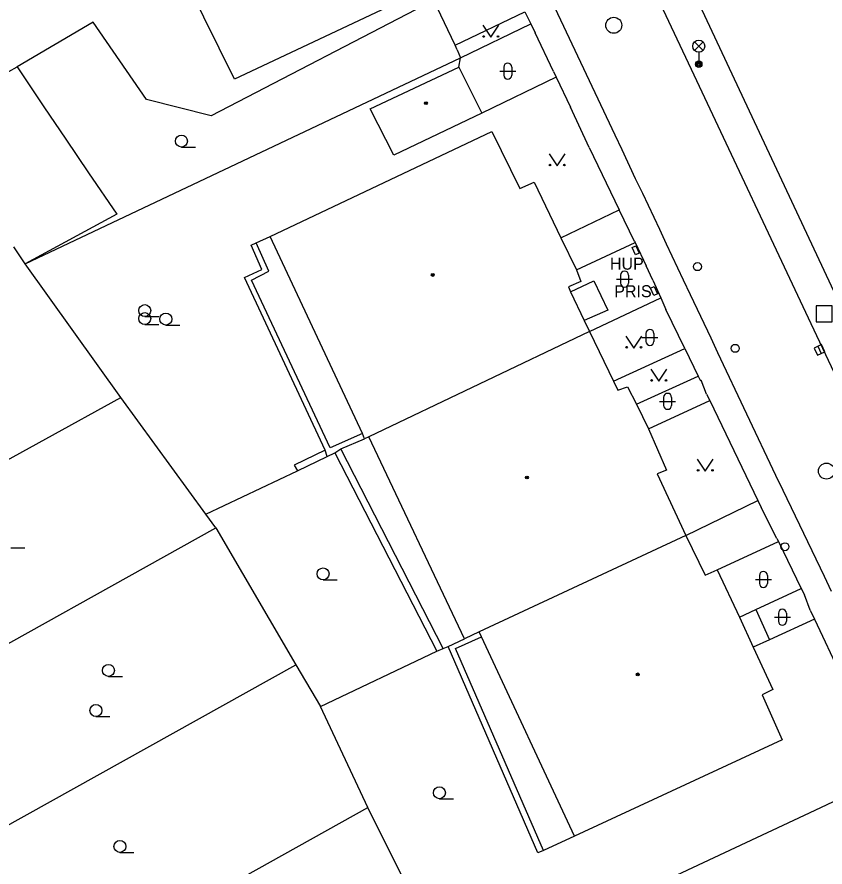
# Model space of a CAD drawing. Extents: x -600391 to -599491, y -1160176 to -1159402.
# Drawn here: x -600155.8 to -600105.3, y -1159966.2 to -1159913 of the extents above; entities that cross this region are included whole.
import ezdxf

# ---------------------------------------------------------------- set-up
doc = ezdxf.new("R2010")
doc.units = 0
for name, color, linetype in [('Level 10', 7, 'Continuous'), ('Level 11', 7, 'Continuous'), ('Level 24', 7, 'Continuous'), ('Level 26', 7, 'Continuous'), ('Level 27', 7, 'Continuous'), ('Level 28', 7, 'Continuous'), ('Level 31', 7, 'Continuous'), ('Level 33', 7, 'Continuous'), ('Level 36', 7, 'Continuous'), ('Level 39', 7, 'Continuous'), ('Level 41', 7, 'Continuous'), ('Level 5', 7, 'Continuous'), ('Level 51', 7, 'Continuous'), ('Level 52', 7, 'Continuous'), ('Level 7', 7, 'Continuous'), ('Level 8', 7, 'Continuous')]:
    doc.layers.add(name, color=color, linetype=linetype)

msp = doc.modelspace()

# ---------------------------------------------------------------- linework, layer by layer
at = {"layer": 'Level 10'}
for points in [[(-600071.58, -1160004.56), (-600074.02, -1159999.43), (-600074.45, -1159998.52), (-600074.47, -1159998.48), (-600076.23, -1159994.94), (-600085.32, -1159976), (-600093.09, -1159959.77), (-600093.53, -1159958.86), (-600094.14, -1159957.58), (-600095.45, -1159954.8), (-600095.87, -1159953.88), (-600101.22, -1159942.6), (-600106.14, -1159932.2), (-600113.47, -1159916.63), (-600122.99, -1159896.48), (-600123.44, -1159895.57), (-600125.12, -1159891.94), (-600125.57, -1159891), (-600140.99, -1159858.37), (-600141.04, -1159858.27), (-600150.62, -1159837.99), (-600151.01, -1159837.1), (-600151.13, -1159836.82)], [(-600123.98, -1159908.62), (-600118.43, -1159920.37), (-600118, -1159921.3), (-600117.15, -1159923.1), (-600116.71, -1159924.03), (-600115.64, -1159926.28), (-600115.22, -1159927.19), (-600114.15, -1159929.45), (-600113.71, -1159930.36), (-600112.43, -1159933.08), (-600112, -1159934), (-600108.37, -1159941.67), (-600107.92, -1159942.6), (-600105.33, -1159947.99), (-600104.9, -1159948.93)]]:
    msp.add_lwpolyline(points, dxfattribs=at)
at = {"layer": 'Level 11'}
for points in [[(-600128.43, -1159914.77), (-600124.06, -1159912.68)], [(-600124.06, -1159912.68), (-600123.68, -1159913.43)], [(-600128.2, -1159916.13), (-600128.09, -1159915.55)], [(-600122.1, -1159916.76), (-600126.76, -1159919.01)], [(-600121.81, -1159926.81), (-600118.17, -1159925.07)], [(-600120.83, -1159928.82), (-600117.17, -1159927.11)], [(-600121.2, -1159930.2), (-600119.74, -1159929.51), (-600118.86, -1159931.34), (-600120.35, -1159931.98)], [(-600118.52, -1159935.78), (-600114.05, -1159933.75)], [(-600117.07, -1159937.23), (-600113.21, -1159935.47)], [(-600116.33, -1159938.77), (-600112.49, -1159937)], [(-600112.02, -1159947.58), (-600108.2, -1159945.82)], [(-600109.61, -1159950.07), (-600106.77, -1159948.76)], [(-600110.64, -1159950.55), (-600109.61, -1159950.07)], [(-600109.61, -1159950.07), (-600108.75, -1159951.96)], [(-600105.94, -1159950.67), (-600108.75, -1159951.96)], [(-600108.75, -1159951.96), (-600109.77, -1159952.43)]]:
    msp.add_lwpolyline(points, dxfattribs=at)
at = {"layer": 'Level 24'}
for points in [[(-600117.34, -1159927.43), (-600117.12, -1159927.32), (-600116.9, -1159927.77), (-600117.13, -1159927.88), (-600117.34, -1159927.43)], [(-600115.97, -1159929.86), (-600115.77, -1159930.32), (-600115.99, -1159930.42), (-600116.2, -1159929.96), (-600115.97, -1159929.86)]]:
    msp.add_lwpolyline(points, dxfattribs=at)
at = {"layer": 'Level 26'}
msp.add_lwpolyline([(-600105.84, -1159932.07), (-600104.84, -1159932.07), (-600104.84, -1159931.07), (-600105.84, -1159931.07)], close=True, dxfattribs=at)
at = {"layer": 'Level 27'}
msp.add_line((-600105.736, -1159933.603), (-600105.524, -1159934.057), dxfattribs=at)
msp.add_lwpolyline([(-600105.962, -1159933.709), (-600105.751, -1159934.162), (-600105.298, -1159933.951), (-600105.509, -1159933.498)], close=True, dxfattribs=at)
for centre in [(-600118.5, -1159913.52), (-600105.19, -1159941.41)]:
    msp.add_circle(centre, 0.5, dxfattribs=at)
at = {"layer": 'Level 28'}
for centre in [(-600113.26, -1159928.62), (-600110.9, -1159933.73)]:
    msp.add_circle(centre, 0.25, dxfattribs=at)
at = {"layer": 'Level 31'}
msp.add_circle((-600107.79, -1159946.14), 0.25, dxfattribs=at)
at = {"layer": 'Level 33'}
for p, q in [((-600113.445, -1159915.09), (-600112.915, -1159914.56)), ((-600113.445, -1159914.56), (-600112.915, -1159915.09)), ((-600113.18, -1159915.2), (-600113.18, -1159915.95))]:
    msp.add_line(p, q, dxfattribs=at)
for centre, radius in [((-600113.18, -1159914.825), 0.375), ((-600113.18, -1159915.95), 0.2), ((-600113.18, -1159915.95), 0.145), ((-600113.18, -1159915.95), 0.0876)]:
    msp.add_circle(centre, radius, dxfattribs=at)
at = {"layer": 'Level 36'}
for p, q in [((-600125.636, -1159916.386), (-600124.636, -1159916.386)), ((-600125.386, -1159916.136), (-600125.386, -1159916.636)), ((-600124.886, -1159916.136), (-600124.886, -1159916.636)), ((-600145.55, -1159921.135), (-600144.675, -1159921.135)), ((-600118.076, -1159929.146), (-600118.076, -1159929.646)), ((-600117.576, -1159929.146), (-600117.576, -1159929.646)), ((-600118.326, -1159929.396), (-600117.326, -1159929.396)), ((-600147.85, -1159931.745), (-600146.975, -1159931.745)), ((-600147.85, -1159932.245), (-600146.975, -1159932.245)), ((-600146.53, -1159932.275), (-600145.655, -1159932.275)), ((-600116.486, -1159932.796), (-600116.486, -1159933.296)), ((-600115.986, -1159932.796), (-600115.986, -1159933.296)), ((-600116.736, -1159933.046), (-600115.736, -1159933.046)), ((-600115.636, -1159937.046), (-600114.636, -1159937.046)), ((-600115.386, -1159936.796), (-600115.386, -1159937.296)), ((-600114.886, -1159936.796), (-600114.886, -1159937.296)), ((-600156.23, -1159946.215), (-600155.355, -1159946.215)), ((-600136.69, -1159948.215), (-600135.815, -1159948.215)), ((-600109.636, -1159948.186), (-600108.636, -1159948.186)), ((-600109.386, -1159947.936), (-600109.386, -1159948.436)), ((-600108.886, -1159947.936), (-600108.886, -1159948.436)), ((-600108.196, -1159950.306), (-600108.196, -1159950.806)), ((-600107.696, -1159950.306), (-600107.696, -1159950.806)), ((-600108.446, -1159950.556), (-600107.446, -1159950.556)), ((-600150.12, -1159954.255), (-600149.245, -1159954.255)), ((-600150.9, -1159956.765), (-600150.025, -1159956.765)), ((-600129.41, -1159961.905), (-600128.535, -1159961.905)), ((-600149.4, -1159965.265), (-600148.525, -1159965.265))]:
    msp.add_line(p, q, dxfattribs=at)
for points in [[(-600126.69, -1159913.52), (-600126.19, -1159914.27), (-600125.69, -1159913.52)], [(-600122.54, -1159921.56), (-600122.04, -1159922.31), (-600121.54, -1159921.56)], [(-600117.74, -1159932.96), (-600117.24, -1159933.71), (-600116.74, -1159932.96)], [(-600116.18, -1159935.04), (-600115.68, -1159935.79), (-600115.18, -1159935.04)], [(-600113.27, -1159940.66), (-600112.77, -1159941.41), (-600112.27, -1159940.66)]]:
    msp.add_lwpolyline(points, dxfattribs=at)
for centre, radius in [((-600126.64, -1159914.22), 0.05), ((-600125.741, -1159914.22), 0.05), ((-600145.55, -1159920.76), 0.375), ((-600122.49, -1159922.26), 0.05), ((-600121.591, -1159922.26), 0.05), ((-600147.85, -1159931.37), 0.375), ((-600147.85, -1159931.87), 0.375), ((-600146.53, -1159931.9), 0.375), ((-600117.69, -1159933.66), 0.05), ((-600116.791, -1159933.66), 0.05), ((-600116.13, -1159935.74), 0.05), ((-600115.231, -1159935.74), 0.05), ((-600113.22, -1159941.36), 0.05), ((-600112.321, -1159941.36), 0.05), ((-600136.69, -1159947.84), 0.375), ((-600150.12, -1159953.88), 0.375), ((-600150.9, -1159956.39), 0.375), ((-600129.41, -1159961.53), 0.375), ((-600149.4, -1159964.89), 0.375)]:
    msp.add_circle(centre, radius, dxfattribs=at)
for centre, start, end in [((-600125.136, -1159916.136), 0, 180), ((-600125.136, -1159916.636), 180, 0), ((-600117.826, -1159929.146), 0, 180), ((-600117.826, -1159929.646), 180, 0), ((-600116.236, -1159932.796), 0, 180), ((-600116.236, -1159933.296), 180, 0), ((-600115.136, -1159936.796), 0, 180), ((-600115.136, -1159937.296), 180, 0), ((-600109.136, -1159947.936), 0, 180), ((-600109.136, -1159948.436), 180, 0), ((-600107.946, -1159950.306), 0, 180), ((-600107.946, -1159950.806), 180, 0)]:
    msp.add_arc(centre, 0.25, start, end, dxfattribs=at)
at = {"layer": 'Level 39'}
for centre, radius in [((-600130.25, -1159918.39), 0.09), ((-600130.25, -1159918.39), 0.0398), ((-600129.83, -1159929.14), 0.09), ((-600129.83, -1159929.14), 0.0398), ((-600123.93, -1159941.81), 0.09), ((-600123.93, -1159941.81), 0.0398), ((-600117, -1159954.13), 0.09), ((-600117, -1159954.13), 0.0398)]:
    msp.add_circle(centre, radius, dxfattribs=at)
at = {"layer": 'Level 5'}
for points in [[(-600142.24, -1159916.89), (-600148.94, -1159903.29)], [(-600130.21, -1159911.22), (-600142.24, -1159916.89)], [(-600133.75, -1159918.74), (-600128.2, -1159916.13)], [(-600128.2, -1159916.13), (-600126.76, -1159919.01)], [(-600132.26, -1159921.65), (-600133.75, -1159918.74)], [(-600126.76, -1159919.01), (-600132.26, -1159921.65)], [(-600140, -1159926.73), (-600126.12, -1159920.16)], [(-600126.12, -1159920.16), (-600124.38, -1159923.72)], [(-600124.38, -1159923.72), (-600123.49, -1159923.33)], [(-600123.49, -1159923.33), (-600121.81, -1159926.81)], [(-600134.22, -1159939.05), (-600140, -1159926.73)], [(-600121.81, -1159926.81), (-600120.83, -1159928.82)], [(-600120.83, -1159928.82), (-600120.57, -1159929.54)], [(-600120.57, -1159929.54), (-600121.33, -1159929.88)], [(-600121.33, -1159929.88), (-600121.2, -1159930.2)], [(-600121.2, -1159930.2), (-600120.35, -1159931.98)], [(-600120.35, -1159931.98), (-600120.02, -1159932.67)], [(-600120.02, -1159932.67), (-600133.83, -1159939.26)], [(-600120.02, -1159932.67), (-600118.52, -1159935.78)], [(-600118.52, -1159935.78), (-600118.25, -1159936.35)], [(-600118.25, -1159936.35), (-600117.63, -1159936.13)], [(-600117.63, -1159936.13), (-600117.07, -1159937.23)], [(-600117.07, -1159937.23), (-600116.33, -1159938.77)], [(-600134.1, -1159939.39), (-600134.22, -1159939.05)], [(-600133.83, -1159939.26), (-600134.1, -1159939.39)], [(-600127.84, -1159951.9), (-600133.83, -1159939.26)], [(-600116.33, -1159938.77), (-600115.19, -1159941.35)], [(-600115.19, -1159941.35), (-600115.79, -1159941.59)], [(-600115.79, -1159941.59), (-600113.99, -1159945.44)], [(-600113.99, -1159945.44), (-600126.93, -1159951.47)], [(-600113.99, -1159945.44), (-600112.78, -1159947.93)], [(-600112.78, -1159947.93), (-600112.02, -1159947.58)], [(-600112.02, -1159947.58), (-600110.64, -1159950.55)], [(-600110.64, -1159950.55), (-600109.77, -1159952.43)], [(-600126.93, -1159951.47), (-600127.84, -1159951.9)], [(-600126.77, -1159951.79), (-600126.93, -1159951.47)], [(-600120.95, -1159964.25), (-600126.77, -1159951.79)], [(-600109.77, -1159952.43), (-600108.54, -1159955.08)], [(-600108.54, -1159955.08), (-600109.21, -1159955.4)], [(-600109.21, -1159955.4), (-600107.97, -1159958.22)], [(-600107.97, -1159958.22), (-600120.95, -1159964.25)]]:
    msp.add_lwpolyline(points, dxfattribs=at)
at = {"layer": 'Level 51'}
for points in [[(-600129.78, -1159911.97), (-600143.7, -1159919.18)], [(-600151.08, -1159913.33), (-600155.83, -1159916.12)], [(-600147.73, -1159918.17), (-600151.08, -1159913.33)], [(-600155.33, -1159928.45), (-600128.09, -1159915.55)], [(-600143.7, -1159919.18), (-600147.73, -1159918.17)], [(-600140.87, -1159927.13), (-600140, -1159926.73)], [(-600141.19, -1159927.28), (-600140.87, -1159927.13)], [(-600140.53, -1159928.79), (-600141.19, -1159927.28)], [(-600140.08, -1159928.91), (-600140.87, -1159927.13)], [(-600149.35, -1159936.8), (-600155.33, -1159928.45)], [(-600141.6, -1159929.3), (-600140.53, -1159928.79)], [(-600141.16, -1159929.47), (-600140.08, -1159928.91)], [(-600136.56, -1159940.11), (-600141.6, -1159929.3)], [(-600136.24, -1159939.96), (-600141.16, -1159929.47)], [(-600168.14, -1159947.16), (-600149.35, -1159936.8)], [(-600144.02, -1159944.11), (-600149.35, -1159936.8)], [(-600134.22, -1159939.05), (-600136.24, -1159939.96)], [(-600135.57, -1159940.02), (-600134.1, -1159939.39)], [(-600136.56, -1159940.11), (-600138.49, -1159941.04)], [(-600136.44, -1159940.49), (-600136.56, -1159940.11)], [(-600136.44, -1159940.49), (-600135.96, -1159940.27)], [(-600135.96, -1159940.27), (-600135.57, -1159940.02)], [(-600135.96, -1159940.27), (-600129.57, -1159952.68)], [(-600129.18, -1159952.52), (-600135.57, -1159940.02)], [(-600138.29, -1159941.4), (-600136.44, -1159940.49)], [(-600144.02, -1159944.11), (-600138.29, -1159941.4)], [(-600138.49, -1159941.04), (-600138.29, -1159941.4)], [(-600143.41, -1159944.96), (-600144.02, -1159944.11)], [(-600161.67, -1159955.13), (-600143.41, -1159944.96)], [(-600143.41, -1159944.96), (-600138.39, -1159953.54)], [(-600128.86, -1159952.38), (-600127.84, -1159951.9)], [(-600128.4, -1159952.51), (-600126.77, -1159951.79)], [(-600129.57, -1159952.68), (-600129.18, -1159952.52)], [(-600129.18, -1159952.52), (-600128.86, -1159952.38)], [(-600123.25, -1159965.29), (-600128.86, -1159952.38)], [(-600122.9, -1159965.14), (-600128.4, -1159952.51)], [(-600136.86, -1159956.14), (-600129.57, -1159952.68)], [(-600156.85, -1159963.81), (-600138.39, -1159953.54)], [(-600138.39, -1159953.54), (-600136.86, -1159956.14)], [(-600133.89, -1159962.46), (-600136.86, -1159956.14)], [(-600157.38, -1159975.56), (-600133.89, -1159962.46)], [(-600129.48, -1159971.29), (-600133.89, -1159962.46)], [(-600120.95, -1159964.25), (-600122.9, -1159965.14)], [(-600122.9, -1159965.14), (-600123.25, -1159965.29)]]:
    msp.add_lwpolyline(points, dxfattribs=at)
at = {"layer": 'Level 52'}
for points in [[(-600156.35, -1159916.42), (-600155.83, -1159916.12)], [(-600155.83, -1159916.12), (-600154.16, -1159918.62)], [(-600154.16, -1159918.62), (-600152.79, -1159920.64)], [(-600152.79, -1159920.64), (-600151.37, -1159922.76)], [(-600151.37, -1159922.76), (-600149.6, -1159925.33)], [(-600149.6, -1159925.33), (-600155.33, -1159928.45)], [(-600155.33, -1159928.45), (-600156.05, -1159927.37)]]:
    msp.add_lwpolyline(points, dxfattribs=at)
at = {"layer": 'Level 7'}
for points in [[(-600094.36, -1159952.42), (-600101.28, -1159937.5), (-600121.51, -1159894.31)], [(-600128.09, -1159915.55), (-600123.68, -1159913.43)], [(-600123.68, -1159913.43), (-600123.41, -1159914)], [(-600128.3, -1159915.05), (-600128.09, -1159915.55)], [(-600122.27, -1159916.4), (-600122.1, -1159916.76)], [(-600122.1, -1159916.76), (-600121.21, -1159918.65)], [(-600120.03, -1159921.16), (-600118.17, -1159925.07)], [(-600117.2, -1159927.05), (-600117.17, -1159927.11)], [(-600117.17, -1159927.11), (-600116.48, -1159928.56)], [(-600116.05, -1159929.47), (-600115.56, -1159930.58)], [(-600120.02, -1159932.67), (-600115.56, -1159930.58)], [(-600115.56, -1159930.58), (-600115.24, -1159931.29)], [(-600114.05, -1159933.75), (-600113.21, -1159935.47)], [(-600113.21, -1159935.47), (-600113.07, -1159935.76), (-600113.02, -1159935.73)], [(-600112.69, -1159936.59), (-600112.49, -1159937)], [(-600112.49, -1159937), (-600109.49, -1159943.25)], [(-600113.99, -1159945.44), (-600109.49, -1159943.25)], [(-600109.49, -1159943.25), (-600109.28, -1159943.69)], [(-600108.3, -1159945.62), (-600108.2, -1159945.82)], [(-600108.2, -1159945.82), (-600106.77, -1159948.76)], [(-600106.77, -1159948.76), (-600106.57, -1159949.16)], [(-600106.2, -1159950.11), (-600105.94, -1159950.67)], [(-600105.94, -1159950.67), (-600102.64, -1159957.68)], [(-600128.5, -1159973.22), (-600105.892, -1159962.618), (-600101.78, -1159960.69)]]:
    msp.add_lwpolyline(points, dxfattribs=at)
at = {"layer": 'Level 8'}
for points in [[(-600128.3, -1159915.05), (-600128.43, -1159914.77), (-600129.56, -1159912.4)], [(-600122.27, -1159916.4), (-600123.41, -1159914)], [(-600120.03, -1159921.16), (-600121.21, -1159918.65)], [(-600117.2, -1159927.05), (-600118.17, -1159925.07)], [(-600116.05, -1159929.47), (-600116.48, -1159928.56)], [(-600114.05, -1159933.75), (-600115.24, -1159931.29)], [(-600112.69, -1159936.59), (-600113.02, -1159935.73)], [(-600108.3, -1159945.62), (-600109.28, -1159943.69)], [(-600106.2, -1159950.11), (-600106.57, -1159949.16)]]:
    msp.add_lwpolyline(points, dxfattribs=at)

# ---------------------------------------------------------------- texts
at = {"layer": 'Level 41'}
for s, p in [('HUP', (-600118.74, -1159928.81)), ('HUP', (-600118.74, -1159928.81)), ('PRIS', (-600118.47, -1159930.53)), ('PRIS', (-600118.47, -1159930.53))]:
    msp.add_text(s, height=0.75, dxfattribs=at).set_placement(p)

doc.saveas('drawing.dxf')
